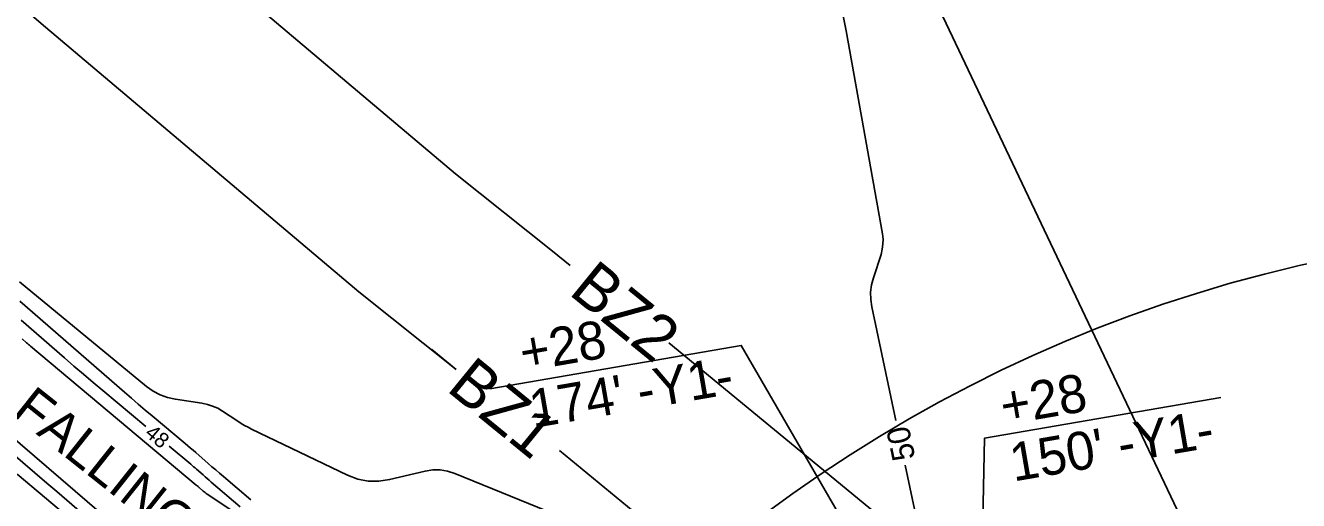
# Model space of a CAD drawing. Extents: x 2384780 to 2405861, y 547869 to 573706.
# Drawn here: x 2392121.2 to 2392288, y 553492.7 to 553555 of the extents above; entities that cross this region are included whole.
import ezdxf

# ---------------------------------------------------------------- set-up
doc = ezdxf.new("R2010")
doc.units = 0
for name, color, linetype in [('Breaklines', 7, 'Continuous'), ('Old_Level_5', 7, 'Continuous'), ('Old_Level_60', 7, 'Continuous'), ('Old_Level_61', 7, 'Continuous'), ('Old_Level_63', 7, 'Continuous'), ('Prop Buffer Zone 1', 7, 'Continuous'), ('Prop Buffer Zone 2', 7, 'Continuous')]:
    doc.layers.add(name, color=color, linetype=linetype)

msp = doc.modelspace()

# ---------------------------------------------------------------- linework, layer by layer
at = {"layer": 'Old_Level_5'}
msp.add_line((2392281.58, 553471.52125), (2392238.4535, 553562.3435), dxfattribs=at)
at = {"layer": 'Old_Level_60'}
for points in [[(2392150.6875, 553492.75525), (2392147.0965, 553495.82625), (2392146.59725, 553496.254), (2392146.09925, 553496.683), (2392145.602, 553497.113), (2392145.10575, 553497.54425), (2392143.48625, 553498.9545), (2392143.1385, 553499.256), (2392142.7895, 553499.55575), (2392142.439, 553499.85375), (2392142.087, 553500.1505), (2392137.7855, 553503.75875), (2392136.8655, 553504.534), (2392135.949, 553505.31325), (2392135.03625, 553506.09675), (2392134.12675, 553506.88425), (2392120.437, 553518.794)], [(2392136.92675, 553502.3685), (2392131.28775, 553507.0985), (2392130.02375, 553508.16375), (2392128.7645, 553509.2345), (2392127.51, 553510.311), (2392126.2605, 553511.39325), (2392120.58375, 553516.332)], [(2392155.733, 553486.3805), (2392144.993, 553493.518), (2392144.85475, 553493.613), (2392144.7195, 553493.71175), (2392144.5875, 553493.81475), (2392144.4585, 553493.92175), (2392143.94325, 553494.3625), (2392143.90325, 553494.3965), (2392143.8635, 553494.431), (2392143.82375, 553494.46525), (2392143.784, 553494.49975), (2392143.6545, 553494.6125), (2392143.62675, 553494.6365), (2392143.599, 553494.6605), (2392143.571, 553494.68425), (2392143.54275, 553494.708), (2392121.827, 553512.92375), (2392121.6975, 553513.033), (2392121.5685, 553513.14275), (2392121.44, 553513.253), (2392121.312, 553513.364), (2392120.73025, 553513.87)], [(2392112.60525, 553504.69275), (2392123.94475, 553494.95925), (2392125.2545, 553493.83725), (2392126.5665, 553492.71775), (2392127.881, 553491.601), (2392129.1975, 553490.48675), (2392133.7965, 553486.603), (2392134.56225, 553485.9385), (2392135.3095, 553485.25375), (2392136.03775, 553484.54925), (2392136.7475, 553483.82475), (2392137.75725, 553482.76575)], [(2392113.51525, 553506.0565), (2392134.5955, 553487.96175), (2392134.78925, 553487.79575), (2392134.9835, 553487.63), (2392135.178, 553487.46475), (2392135.373, 553487.29975), (2392136.01025, 553486.76175), (2392136.145, 553486.6445), (2392136.27675, 553486.524), (2392136.405, 553486.4), (2392136.53, 553486.27225), (2392143.5505, 553478.90925), (2392143.69325, 553478.76325), (2392143.839, 553478.62075), (2392143.98825, 553478.48175), (2392144.141, 553478.3465), (2392144.64525, 553477.91), (2392144.75375, 553477.817), (2392144.86325, 553477.72525), (2392144.9735, 553477.6345), (2392145.085, 553477.545), (2392156.712, 553468.30675)], [(2392149.3015, 553491.86025), (2392145.51975, 553495.09425), (2392145.25025, 553495.32525), (2392144.98125, 553495.557), (2392144.71275, 553495.789), (2392144.445, 553496.022), (2392143.5705, 553496.7835), (2392143.38275, 553496.94625), (2392143.19425, 553497.108), (2392143.005, 553497.269), (2392142.815, 553497.42925), (2392139.9915, 553499.79775)], [(2392120.0885, 553496.15125), (2392133.81675, 553484.55775)]]:
    msp.add_lwpolyline(points, dxfattribs=at)
at = {"layer": 'Old_Level_61'}
for points in [[(2392235.24425, 553503.183), (2392232.09675, 553518.06525), (2392231.956, 553519.02925), (2392231.94325, 553519.98625), (2392232.05825, 553520.9365), (2392232.30125, 553521.88), (2392233.30375, 553524.95075), (2392233.4765, 553525.6115), (2392233.565, 553526.27825), (2392233.569, 553526.951), (2392233.48925, 553527.62925), (2392228.71825, 553554.2515), (2392228.15225, 553557.11275)], [(2392120.3755, 553521.351), (2392137.0405, 553507.62675), (2392137.8955, 553507.01175), (2392138.80875, 553506.5275), (2392139.78, 553506.17375), (2392140.8095, 553505.9505), (2392144.28275, 553505.43275), (2392145.00125, 553505.286), (2392145.6915, 553505.06475), (2392146.353, 553504.76875), (2392146.98575, 553504.398), (2392149.00675, 553503.06525), (2392149.444, 553502.78725), (2392149.89, 553502.5245), (2392150.34475, 553502.277), (2392150.808, 553502.04475), (2392163.391, 553495.999), (2392164.72625, 553495.48575), (2392166.088, 553495.21675), (2392167.4755, 553495.19175), (2392168.88925, 553495.411), (2392173.55025, 553496.52625), (2392174.54325, 553496.68675), (2392175.524, 553496.691), (2392176.493, 553496.5385), (2392177.45025, 553496.22975), (2392193.235, 553489.80375)], [(2392319.67225, 553479.3005), (2392281.01025, 553479.3005), (2392280.861, 553479.28625), (2392280.72475, 553479.24325), (2392280.60075, 553479.17175), (2392280.4895, 553479.0715), (2392280.147, 553478.697), (2392280.069, 553478.6275), (2392279.9825, 553478.57925), (2392279.887, 553478.55225), (2392279.78275, 553478.5465), (2392250.007, 553479.89525), (2392248.85025, 553479.954), (2392247.694, 553480.026), (2392246.539, 553480.111), (2392245.3845, 553480.209), (2392241.6155, 553480.5505), (2392240.88775, 553480.71375), (2392240.32, 553481.057), (2392239.91225, 553481.58025), (2392239.6645, 553482.28375), (2392236.48575, 553497.31275)]]:
    msp.add_lwpolyline(points, dxfattribs=at)
at = {"layer": 'Old_Level_63'}
for points in [[(2392231.874, 553483.798), (2392214.984, 553513.00625), (2392182.01725, 553507.322)], [(2392246.14875, 553464.5045), (2392246.886, 553500.85825), (2392277.8395, 553506.19575)]]:
    msp.add_lwpolyline(points, dxfattribs=at)
msp.add_circle((2392330.5416, 553340.35211), 187.93516, dxfattribs=at)
at = {"layer": 'Prop Buffer Zone 1'}
for points in [[(2392177.634, 553509.85725), (2392164.84625, 553520.049), (2392123.20625, 553555.2065), (2392081.34075, 553591.269), (2392039.88475, 553624.9605), (2391997.7555, 553660.70975), (2391948.74425, 553699.73575), (2391903.893, 553737.29675), (2391883.53775, 553754.1785)], [(2392191.17205, 553499.22708), (2392275.10975, 553430.0915), (2392336.966, 553378.794), (2392350.49125, 553367.66725), (2392422.729, 553310.96475)]]:
    msp.add_lwpolyline(points, dxfattribs=at)
at = {"layer": 'Prop Buffer Zone 2'}
for points in [[(2392190.242, 553525.38275), (2392177.53225, 553535.5125), (2392136.1835, 553570.4235), (2392094.17625, 553606.6085), (2392052.6625, 553640.34675), (2392010.45725, 553676.1605), (2391961.39525, 553715.227), (2391916.69675, 553752.66), (2391896.30475, 553769.57225)], [(2392190.242, 553525.38275), (2392192.5606, 553523.49866)], [(2392205.49691, 553513.33903), (2392287.851, 553445.50775), (2392333.07175, 553408.00625), (2392451.6745, 553309.026)], [(2392177.62925, 553509.86125), (2392174.41196, 553512.47563)]]:
    msp.add_lwpolyline(points, dxfattribs=at)

# ---------------------------------------------------------------- texts
at = {"layer": 'Breaklines'}
msp.add_text('TRIBUTARY TO FALLING CREEK', height=4.9999995, rotation=321.5230806, dxfattribs=at).set_placement((2392079.41542, 553535.66158))
at = {"layer": 'Old_Level_60'}
msp.add_text('48', height=2, rotation=320.0090722, dxfattribs=at).set_placement((2392136.66425, 553501.28325))
at = {"layer": 'Old_Level_61'}
msp.add_text('50', height=3, rotation=101.9418444, dxfattribs=at).set_placement((2392237.82125, 553498.2475))
at = {"layer": 'Old_Level_63'}
for s, p in [('+28', (2392186.40275, 553509.55325)), ("174' -Y1-", (2392187.67725, 553502.16225)), ('+28', (2392249.40325, 553502.54575)), ("150' -Y1-", (2392250.67775, 553495.15475))]:
    msp.add_text(s, height=5, rotation=9.7834278, dxfattribs=at).set_placement(p)
at = {"layer": 'Prop Buffer Zone 1'}
msp.add_text('BZ1', height=6, rotation=320.7836639, dxfattribs=at).set_placement((2392176.19133, 553507.17412))
at = {"layer": 'Prop Buffer Zone 2'}
msp.add_text('BZ2', height=6, rotation=320.7836639, dxfattribs=at).set_placement((2392192.2249, 553519.81524))

doc.saveas('drawing.dxf')
